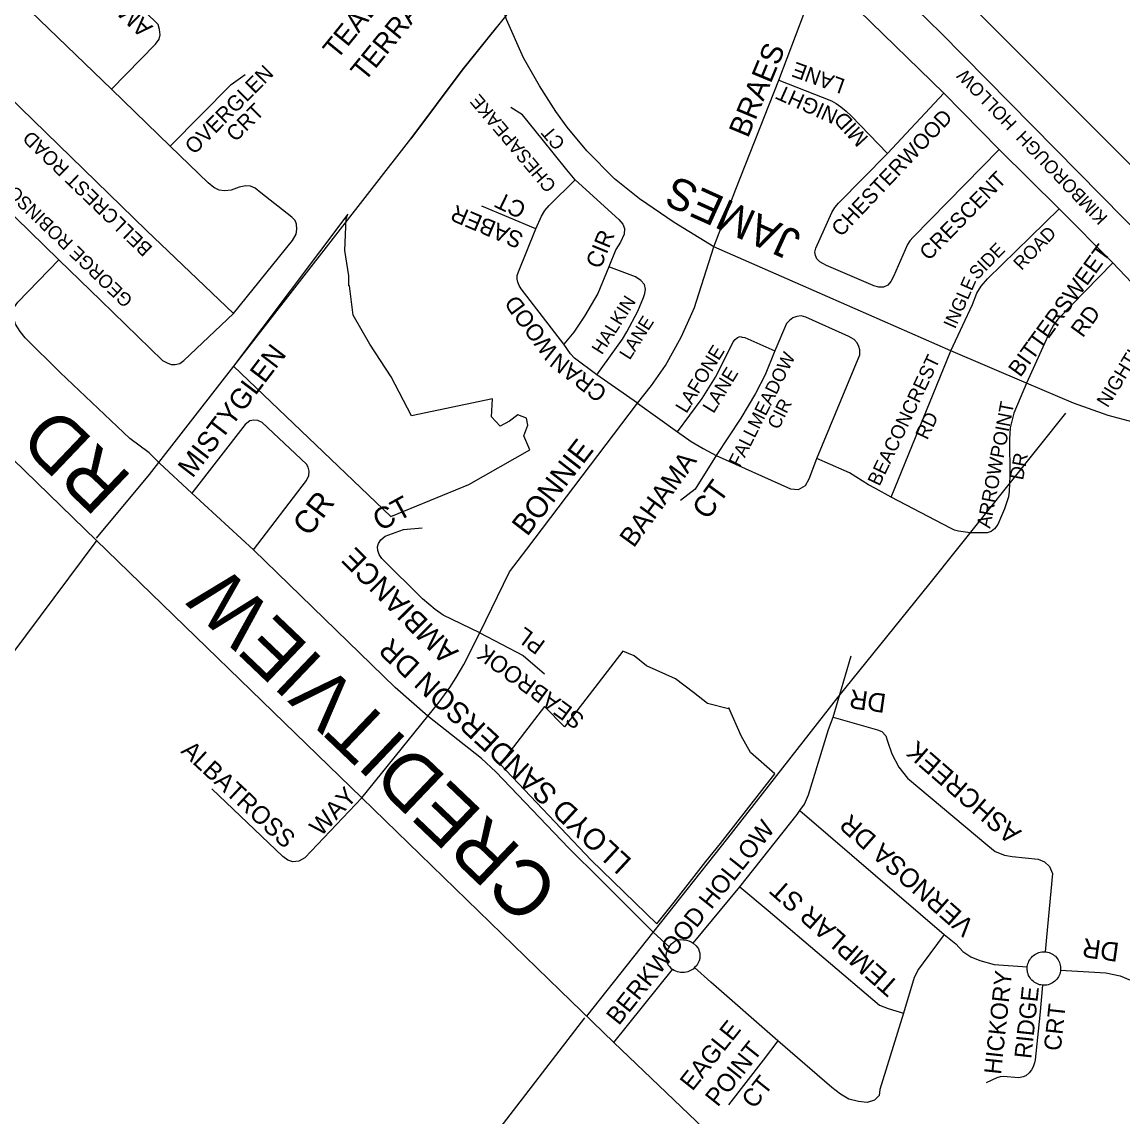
# Model space of a CAD drawing. Extents: x 586326 to 623965, y 4819854 to 4857850.
# Drawn here: x 597763 to 598749, y 4833509 to 4834491 of the extents above; entities that cross this region are included whole.
import ezdxf

# ---------------------------------------------------------------- set-up
doc = ezdxf.new("R2010")
doc.units = 0
for name, color, linetype in [('Hydro ROW', 7, 'Continuous'), ('Lots_Concessions', 7, 'Continuous'), ('Major Rds and Hwys', 7, 'Continuous'), ('Major Rds Lbls', 7, 'Continuous'), ('Minor Rd Lbls', 7, 'Continuous'), ('Minor Rds', 7, 'Continuous'), ('Park Outlines', 7, 'Continuous'), ('Proposed Secondary Rds', 7, 'Continuous'), ('Secondary Rds Lbls', 7, 'Continuous'), ('SWM Ponds', 7, 'Continuous')]:
    doc.layers.add(name, color=color, linetype=linetype)

msp = doc.modelspace()

# ---------------------------------------------------------------- linework, layer by layer
at = {"layer": 'Hydro ROW'}
for p, q in [((598586.83, 4834481.07), (598361.19, 4834704.23)), ((598820.06, 4834299.6), (598609.55, 4834510.03)), ((598860.22, 4834203.9), (598586.83, 4834481.07))]:
    msp.add_line(p, q, dxfattribs=at)
at = {"layer": 'Lots_Concessions'}
for p, q in [((598257.24, 4834572.02), (598157.58, 4834447.57)), ((598157.58, 4834447.57), (598188.66, 4834486.38)), ((598157.58, 4834447.57), (598111.48, 4834386.05)), ((598111.48, 4834386.05), (598157.58, 4834447.57)), ((597877.15, 4834085.15), (598111.48, 4834386.05)), ((598577.12, 4833987.98), (598698.83, 4834140.15)), ((598577.12, 4833987.98), (598698.83, 4834140.15)), ((597829.79, 4834028.16), (597877.15, 4834085.15)), ((597679.23, 4833824.49), (597830.38, 4834026.54)), ((598494.52, 4833885.35), (598577.12, 4833987.98)), ((598395.69, 4833759.26), (598494.52, 4833885.35)), ((598269.38, 4833599.85), (598395.69, 4833759.26)), ((598191.71, 4833499.65), (598267.42, 4833598.22))]:
    msp.add_line(p, q, dxfattribs=at)
at = {"layer": 'Major Rds and Hwys'}
for points in [[(598383.27, 4834289.38), (598347.7, 4834311.05), (598316.68, 4834332.35), (598294.26, 4834350.36), (598269.48, 4834375.49), (598251.86, 4834396.53), (598241.67, 4834410.74), (598226.92, 4834433.54), (598212.57, 4834458.77), (598197.39, 4834493.03), (598181.46, 4834540.6), (598174.01, 4834573.56), (598170.6, 4834602.53), (598168.47, 4834626.73), (598164.53, 4834662.48)], [(598595.91, 4834196.13), (598461.07, 4834255.15), (598383.27, 4834289.38)], [(598663.68, 4834167.11), (598595.91, 4834196.13)], [(598705.65, 4834149.15), (598663.68, 4834167.11)], [(598914.78, 4834126.17), (598870.78, 4834120.86), (598842.45, 4834119.68), (598817.22, 4834122.07), (598772.76, 4834128.45), (598736.75, 4834138), (598705.65, 4834149.14), (598705.65, 4834149.15)]]:
    msp.add_lwpolyline(points, dxfattribs=at)
at = {"layer": 'Minor Rds'}
for points in [[(597843.1, 4834430.73), (597882.5, 4834471.11), (597885.83, 4834475.6), (597886.72, 4834479.39), (597886.24, 4834484.09), (597884.91, 4834488.59), (597828.62, 4834543.53), (597824.64, 4834548.87), (597821.69, 4834561.45)], [(597843.1, 4834430.73), (597738.21, 4834531.54), (597733.57, 4834533.81), (597729.61, 4834533.98), (597725.44, 4834532.38), (597720.57, 4834529.38), (597682.39, 4834490.72)], [(598589.49, 4834426.95), (598513.17, 4834501.09), (598506.31, 4834507.27), (598496.21, 4834513.51), (598473.22, 4834522.66)], [(597682.39, 4834490.72), (597874.49, 4834303.89)], [(597895.81, 4834379.43), (597950.4, 4834434.98), (597962.89, 4834443.85)], [(597895.81, 4834379.43), (597843.1, 4834430.73)], [(598441.43, 4834438.6), (598488.67, 4834420.07), (598493.01, 4834417.7), (598497.2, 4834414.92), (598501.89, 4834410.97), (598506.28, 4834406.71), (598538.89, 4834373.13)], [(598538.89, 4834373.13), (598589.49, 4834426.95)], [(598638.99, 4834376.63), (598589.49, 4834426.95)], [(598258.78, 4834349.29), (598251.46, 4834358.34), (598229.44, 4834385.95), (598211.55, 4834407.62), (598201.12, 4834414.14)], [(597929.85, 4834346.7), (597895.81, 4834379.43)], [(598638.99, 4834376.63), (598562.09, 4834298.1), (598559.15, 4834294.86), (598556.82, 4834291.35), (598544.33, 4834262.76), (598541.88, 4834258.32), (598539.29, 4834255.01), (598535.48, 4834253.27), (598531.11, 4834253.2), (598526.75, 4834254.41), (598526.23, 4834254.55), (598484.24, 4834272.59), (598481.04, 4834274.27), (598478.31, 4834275.89), (598475.74, 4834278.51), (598474.28, 4834281.5), (598473.84, 4834284.61), (598474.57, 4834288.04), (598489, 4834320.03), (598491.65, 4834324.73), (598495.09, 4834328.61), (598538.89, 4834373.13)], [(598692.78, 4834323.32), (598638.99, 4834376.63)], [(597952.37, 4834229.68), (598005.56, 4834295.02), (598008.68, 4834300.72), (598009.41, 4834305.08), (598009, 4834309.68), (598007.72, 4834312.81), (598004.86, 4834315.98), (597977.1, 4834337.67), (597971.95, 4834341.83), (597967.82, 4834343.72), (597963.68, 4834343.88), (597957.68, 4834342.7), (597950.52, 4834340.02), (597944.81, 4834339.55), (597939.8, 4834340.13), (597935.01, 4834342.54), (597929.85, 4834346.7)], [(598223.53, 4834305.45), (598228.85, 4834316.95), (598231.69, 4834321.9), (598235.43, 4834326.38), (598258.78, 4834349.29)], [(598258.78, 4834349.29), (598298, 4834313.89), (598301.62, 4834309.55), (598303.09, 4834305.65), (598302.87, 4834300.57), (598299.42, 4834293.65), (598295.26, 4834286.98), (598289.15, 4834271.46)], [(597744.19, 4834328.21), (597795.92, 4834277.72)], [(598223.53, 4834305.45), (598175.29, 4834325.66)], [(598595.91, 4834196.13), (598606.65, 4834219.24), (598615.19, 4834237.78), (598619.01, 4834247.81), (598623, 4834254.1), (598628.63, 4834260.54), (598692.78, 4834323.32)], [(598741.01, 4834275.14), (598692.78, 4834323.32)], [(597874.49, 4834303.89), (597952.37, 4834229.68)], [(598248.73, 4834202.1), (598210.38, 4834251.66), (598208.63, 4834254.74), (598207.5, 4834257.53), (598206.76, 4834260.36), (598206.98, 4834263.73), (598208, 4834267.01), (598223.53, 4834305.45)], [(597797.18, 4834176.71), (597765.77, 4834207.62), (597761.24, 4834213.42), (597756.96, 4834220.06), (597755.44, 4834224.96), (597754.95, 4834229.86), (597755.53, 4834234.56), (597759.04, 4834239.84), (597795.92, 4834277.72)], [(597795.92, 4834277.72), (597833.47, 4834241.37)], [(598741.01, 4834275.14), (598691.79, 4834224.57), (598687.98, 4834219.14), (598684.18, 4834212.62), (598663.68, 4834167.11)], [(598774.54, 4834239.79), (598741.01, 4834275.14)], [(598289.15, 4834271.46), (598279.21, 4834247.55), (598267.23, 4834227.09), (598257.59, 4834212.82), (598248.73, 4834202.1)], [(598278.47, 4834174.7), (598301.47, 4834206.67), (598305.11, 4834213.23), (598315.06, 4834231.66), (598320.21, 4834243.96), (598321.45, 4834247.44), (598322.07, 4834251.4), (598320.99, 4834255.71), (598317.79, 4834259.2), (598313.05, 4834262.3), (598289.15, 4834271.46)], [(597833.47, 4834241.37), (597888.9, 4834187.57), (597892.94, 4834185.31), (597896.52, 4834183.81), (597900.17, 4834183.9), (597904.42, 4834184.78), (597908.11, 4834187.55), (597952.37, 4834229.68)], [(598475.68, 4834099.72), (598514.14, 4834192.41), (598514.3, 4834196.95), (598513.28, 4834199.97), (598511.83, 4834203.2), (598509.03, 4834206.33), (598504.43, 4834209.1), (598465.66, 4834226.36), (598461.54, 4834227.4), (598457.53, 4834226.91), (598454.01, 4834225.74), (598451.04, 4834223.42), (598448.38, 4834220.57), (598438.02, 4834196.18)], [(598350.7, 4834123.59), (598372.69, 4834153.4), (598384.74, 4834172.45), (598399.37, 4834201.48), (598400.68, 4834204.1), (598402.25, 4834206.34), (598404.51, 4834207.95), (598406.86, 4834208.85), (598408.69, 4834208.49), (598410.99, 4834208.02), (598438.02, 4834196.18)], [(598278.47, 4834174.7), (598258.43, 4834189.51), (598254.73, 4834193.53), (598248.73, 4834202.1)], [(598438.02, 4834196.18), (598429.27, 4834174.59), (598420.67, 4834157.82), (598407.41, 4834135.84), (598385.4, 4834102.28)], [(598542.36, 4834065.01), (598595.91, 4834196.13)], [(597886.05, 4834095.54), (597876.83, 4834104.8), (597859.43, 4834117.57), (597797.18, 4834176.71)], [(598314.79, 4834149.11), (598278.47, 4834174.7)], [(598663.68, 4834167.11), (598652.31, 4834140.25), (598649.08, 4834127.19), (598648.49, 4834116.99), (598648.62, 4834084.08), (598648.25, 4834076.91)], [(598314.79, 4834149.11), (598350.7, 4834123.59)], [(597970.35, 4834017.74), (598017.95, 4834080), (598020.05, 4834084.3), (598020.38, 4834088.19), (598019.55, 4834091.73), (598017.87, 4834094.66), (597978.26, 4834131.79), (597974.38, 4834133.71), (597970.64, 4834134.09), (597967.07, 4834133.45), (597962.94, 4834130), (597915.23, 4834068.62)], [(598350.7, 4834123.59), (598362.85, 4834114.82), (598373.7, 4834108.66), (598385.4, 4834102.28)], [(597915.23, 4834068.62), (597886.05, 4834095.54)], [(598385.4, 4834102.28), (598366.55, 4834072.04), (598353.26, 4834061.89)], [(598385.4, 4834102.28), (598452.07, 4834072.38), (598459.03, 4834071.93), (598465.33, 4834075.32), (598468.69, 4834081.32), (598475.68, 4834099.72)], [(598542.36, 4834065.01), (598528.12, 4834072.62), (598521.95, 4834076.01), (598505.03, 4834086.82), (598500.18, 4834088.98), (598475.68, 4834099.72)], [(598648.25, 4834076.91), (598648.07, 4834070.39), (598647.47, 4834065.14), (598643.92, 4834054.62), (598641.23, 4834048.2), (598637.88, 4834040.32), (598634.81, 4834036.54), (598631.82, 4834034.2), (598628.24, 4834032.91), (598613.17, 4834033.04)], [(597970.35, 4834017.74), (597915.23, 4834068.62)], [(598613.17, 4834033.04), (598602.55, 4834034.56), (598599.01, 4834035.28), (598595.46, 4834037.03), (598542.36, 4834065.01)], [(598173.43, 4833943.38), (598140.65, 4833959.09), (598133.22, 4833964.35), (598122.13, 4833973.91), (598085.63, 4834010), (598083.26, 4834013.66), (598081.93, 4834017.03), (598081.72, 4834020.45), (598082.57, 4834023.39), (598084.55, 4834026.73), (598088.55, 4834029.89), (598105.09, 4834036.07), (598121.82, 4834037.41)], [(598126.8, 4833868.77), (598097.37, 4833894.32), (597970.35, 4834017.74)], [(598173.43, 4833943.38), (598212.16, 4833922.93), (598231.52, 4833906.5)], [(598496.36, 4833888.06), (598506.45, 4833922.84)], [(598490.21, 4833867.67), (598496.36, 4833888.06)], [(598328.93, 4833675.08), (598281.65, 4833722.27), (598253.11, 4833750.22), (598187.86, 4833818.77), (598174.9, 4833830.83), (598126.8, 4833868.77)], [(598460.34, 4833784.13), (598464.59, 4833789.69), (598468.13, 4833798.18), (598486.09, 4833856.82), (598490.21, 4833867.67)], [(598490.21, 4833867.67), (598530.07, 4833856.52), (598533.75, 4833854.76), (598537.62, 4833850.88), (598539.08, 4833846.11), (598542.79, 4833834.89)], [(598542.79, 4833834.89), (598549.07, 4833822.98), (598556.85, 4833813), (598628.95, 4833752.59), (598635.41, 4833747.2), (598643.92, 4833743.99), (598650.83, 4833742.72), (598674.11, 4833740.36), (598679.9, 4833738.08), (598684.29, 4833733.79), (598686.88, 4833727.63), (598681.56, 4833670.39), (598680.4, 4833657.37)], [(598067.62, 4833795.52), (598016.42, 4833741.56), (598011.08, 4833738.75), (598005.67, 4833738.09), (598001.19, 4833739.5), (597996.85, 4833742.89), (597933.17, 4833803.46)], [(598406.51, 4833715.62), (598457.97, 4833780.4), (598460.34, 4833784.13)], [(598460.34, 4833784.13), (598485.79, 4833762.31)], [(598485.79, 4833762.31), (598589.93, 4833673)], [(598364.63, 4833665.28), (598406.51, 4833715.62)], [(598406.51, 4833715.62), (598431.87, 4833694.39)], [(598431.87, 4833694.39), (598531.73, 4833609.6), (598539.68, 4833606.64), (598553.2, 4833602.51)], [(598343.19, 4833661.94), (598336.09, 4833668.45), (598328.93, 4833675.08)], [(598589.93, 4833673), (598570.86, 4833647.65), (598566.89, 4833641.93), (598562.87, 4833634.29), (598553.2, 4833602.51)], [(598589.93, 4833673), (598600.23, 4833664.54), (598606.5, 4833657.79), (598613.68, 4833653), (598621.92, 4833649.48), (598634.67, 4833646.08), (598664.3, 4833643.81)], [(598343.19, 4833661.94), (598341.91, 4833659.96), (598341.01, 4833657.75), (598340.53, 4833656.21), (598340.22, 4833654.18), (598340.22, 4833652.54), (598340.47, 4833650.25), (598340.96, 4833648.37), (598341.65, 4833646.74), (598342.44, 4833645.48), (598343.45, 4833644.1), (598344.6, 4833642.89), (598346.18, 4833641.56)], [(598343.19, 4833661.94), (598345.41, 4833664.6), (598348.24, 4833666.94), (598351.07, 4833668.01), (598353.57, 4833668.42), (598356.15, 4833668.22), (598358.7, 4833667.87), (598360.86, 4833667.37), (598362.86, 4833666.44), (598364.63, 4833665.28)], [(598364.63, 4833665.28), (598367.36, 4833662.86), (598368.62, 4833661.33), (598369.4, 4833660), (598370.22, 4833657.9), (598370.62, 4833656.31), (598370.78, 4833654.19), (598370.56, 4833651.35), (598370, 4833649.24), (598369.34, 4833647.57), (598367.86, 4833645.25), (598365.96, 4833643.21)], [(598664.3, 4833643.81), (598664.32, 4833644.09), (598664.53, 4833645.4), (598664.85, 4833646.68), (598665.29, 4833647.94), (598665.83, 4833649.15), (598666.48, 4833650.31), (598667.22, 4833651.4), (598668.06, 4833652.43), (598668.99, 4833653.37), (598670, 4833654.24), (598671.08, 4833655), (598672.23, 4833655.68), (598673.44, 4833656.25), (598674.68, 4833656.7), (598675.96, 4833657.05), (598677.27, 4833657.28), (598678.59, 4833657.4), (598679.92, 4833657.39), (598680.4, 4833657.37)], [(598680.4, 4833657.37), (598681.24, 4833657.27), (598682.54, 4833657.04), (598683.82, 4833656.69), (598685.07, 4833656.23), (598686.26, 4833655.65), (598687.41, 4833654.98), (598688.48, 4833654.21), (598689.49, 4833653.35), (598690.42, 4833652.4), (598691.25, 4833651.37), (598692, 4833650.27), (598692.64, 4833649.11), (598693.18, 4833647.9), (598693.61, 4833646.64), (598693.93, 4833645.36), (598694.13, 4833644.04), (598694.22, 4833642.72), (598694.19, 4833641.39), (598694.16, 4833641.02)], [(598293.58, 4833576.2), (598346.18, 4833641.56)], [(598365.96, 4833643.21), (598364.59, 4833641.97), (598363.44, 4833641.2), (598361.68, 4833640.22), (598359.97, 4833639.53), (598358.49, 4833639.15), (598356.89, 4833638.86), (598355.18, 4833638.72), (598353.49, 4833638.86), (598352.15, 4833639.03), (598350.59, 4833639.43), (598349.13, 4833639.94), (598347.57, 4833640.71), (598346.18, 4833641.56)], [(598380.7, 4833630.23), (598365.96, 4833643.21)], [(598678.06, 4833627.47), (598677.88, 4833627.48), (598676.56, 4833627.66), (598675.27, 4833627.95), (598674.01, 4833628.36), (598672.79, 4833628.87), (598671.62, 4833629.49), (598670.5, 4833630.22), (598669.46, 4833631.04), (598668.49, 4833631.94), (598667.61, 4833632.93), (598666.82, 4833634), (598666.12, 4833635.13), (598665.53, 4833636.31), (598665.04, 4833637.55), (598664.67, 4833638.82), (598664.41, 4833640.12), (598664.26, 4833641.44), (598664.23, 4833642.76), (598664.3, 4833643.81)], [(598694.16, 4833641.02), (598694.04, 4833640.08), (598693.77, 4833638.78), (598693.4, 4833637.51), (598692.91, 4833636.27), (598692.31, 4833635.09), (598691.61, 4833633.96), (598690.82, 4833632.9), (598689.93, 4833631.91), (598688.96, 4833631.01), (598687.91, 4833630.19), (598686.8, 4833629.47), (598685.63, 4833628.85), (598684.4, 4833628.34), (598683.14, 4833627.94), (598681.84, 4833627.65), (598680.53, 4833627.48), (598679.2, 4833627.42), (598678.06, 4833627.47)], [(598694.16, 4833641.02), (598734.79, 4833638.64), (598747.54, 4833635.73), (598756.94, 4833632.13), (598772.59, 4833622.72)], [(598440.51, 4833577.56), (598380.7, 4833630.23)], [(598678.06, 4833627.47), (598675.52, 4833600.68)], [(598553.2, 4833602.51), (598532.22, 4833533.95), (598531.37, 4833528.64), (598527.38, 4833524.33), (598520.81, 4833522.25), (598512.83, 4833523.12), (598504.35, 4833525.21), (598496.84, 4833529.84), (598489.16, 4833535.84), (598458.35, 4833562.39), (598440.51, 4833577.56)], [(598675.52, 4833600.68), (598671.26, 4833560.71), (598670.69, 4833557.91), (598669.54, 4833554.2), (598668.11, 4833551.57), (598665.91, 4833548.91), (598663.16, 4833546.19), (598660.54, 4833545.24), (598656.77, 4833544.57), (598642.64, 4833545.5), (598640.14, 4833545.33), (598637.09, 4833544.46), (598627.36, 4833539.84)], [(598440.51, 4833577.56), (598427.36, 4833560.2), (598396.28, 4833520.16)]]:
    msp.add_lwpolyline(points, dxfattribs=at)
at = {"layer": 'Park Outlines'}
msp.add_lwpolyline([(598055.09, 4834318.64), (597952.43, 4834182.45), (598093.65, 4834047.52), (598163.55, 4834076.32), (598218.27, 4834107.47), (598212.84, 4834120.06), (598216.3, 4834129.44), (598215.31, 4834135.85), (598207.41, 4834138.82), (598199.97, 4834133.02), (598191.62, 4834128.45), (598183.72, 4834136.84), (598184.71, 4834153.13), (598112.14, 4834137.83), (598093.87, 4834172.88), (598074.62, 4834202), (598059.81, 4834228.17), (598056.4, 4834254.48), (598055.88, 4834254.45), (598055.82, 4834263.48), (598052.41, 4834285.92), (598053.4, 4834314.55)], close=True, dxfattribs=at)
at = {"layer": 'Proposed Secondary Rds'}
for points in [[(598441.43, 4834438.6), (598456.51, 4834478.16), (598473.22, 4834522.66)], [(598383.27, 4834289.38), (598403, 4834341.17), (598441.43, 4834438.6)], [(598314.79, 4834149.11), (598327.29, 4834165.08), (598339.92, 4834182.91), (598354.07, 4834208.26), (598362.45, 4834226.81), (598365.86, 4834234.88), (598367.73, 4834240.73), (598383.27, 4834289.38)], [(597819.11, 4834036.24), (597679.4, 4834171.96)], [(598215.54, 4834018.42), (598314.79, 4834149.11)], [(598067.62, 4833795.52), (597819.11, 4834036.24)], [(598173.43, 4833943.38), (598200.13, 4833998.13), (598215.54, 4834018.42)], [(598126.8, 4833868.77), (598136.87, 4833881.12), (598146.39, 4833894.23), (598152.27, 4833903.15), (598159.12, 4833914.92), (598173.43, 4833943.38)], [(598067.62, 4833795.52), (598126.8, 4833868.77)], [(598293.58, 4833576.2), (598245.42, 4833622.66), (598067.62, 4833795.52)], [(598427.44, 4833454.72), (598414.66, 4833463.36), (598395.13, 4833480.29), (598374.27, 4833499.05), (598293.58, 4833576.2)]]:
    msp.add_lwpolyline(points, dxfattribs=at)
at = {"layer": 'SWM Ponds'}
msp.add_lwpolyline([(598416.03, 4833836.17), (598407.78, 4833851.14), (598396.61, 4833876.17), (598396.35, 4833875.24), (598377.68, 4833879.84), (598365.12, 4833889.98), (598348.85, 4833901.98), (598322.83, 4833913.79), (598311.69, 4833922.59), (598301.65, 4833926.78), (598249.21, 4833858.93), (598231.44, 4833877.32), (598191.64, 4833825.71), (598273.17, 4833739.57), (598332.13, 4833682.34), (598347.71, 4833702.03), (598376.02, 4833738.21), (598389.29, 4833754.6), (598438.01, 4833816.8)], close=True, dxfattribs=at)

# ---------------------------------------------------------------- texts
at = {"layer": 'Major Rds Lbls'}
msp.add_text('JAMES', height=28.139, rotation=155.6091, dxfattribs=at).set_placement((598462.99, 4834301.85))
at = {"layer": 'Minor Rd Lbls'}
for s, height, rotation, p in [('AMBERGLOW', 15.422, 136.07414, (597880.92, 4834486.72)), ('TEABERRY', 18, 50.89936, (598045.26, 4834456.4)), ('TERRACE', 18, 50.89936, (598070.15, 4834436.68)), ('OVERGLEN', 13.767, 45.13015, (597917.25, 4834371.4)), ('LANE', 13.745, 160.23975, (598501.88, 4834439.14)), ('KIMBOROUGH  HOLLOW', 11.7172, 133.85027, (598737.17, 4834316.06)), ('NIGHT', 13.745, 155.87936, (598495.76, 4834411.56)), ('CHESAPEAKE', 11.933, 130.15698, (598242.63, 4834344.48)), ('CRT', 13.767, 45.13015, (597954.32, 4834382.68)), ('CHESTERWOOD', 13.7455, 46.66811, (598497.3, 4834297.59)), ('MID', 13.745, 132.64853, (598522.63, 4834387.07)), ('BELLCREST ROAD', 12.6516, 136.07414, (597880.68, 4834288.73)), ('CT', 11.933, 130.15698, (598250.57, 4834382.48)), ('GEORGE ROBINSON DR ', 11.9219, 136.07414, (597863.07, 4834242.48)), ('CRESCENT', 13.745, 45.74469, (598576.03, 4834276.23)), ('CT', 14.902, 154.24425, (598216.16, 4834327.35)), ('SABER', 14.902, 156.90382, (598213.65, 4834300.86)), ('CIR', 14.902, 67.69805, (598281.59, 4834268.76)), ('ROAD', 11.933, 45.93767, (598659.16, 4834267.57)), ('SIDE', 11.933, 45.93767, (598619.38, 4834259.08)), ('BITTERSWEET', 14.6636, 53.98615, (598658.06, 4834171.7)), ('INGLE', 11.933, 66.21303, (598599.57, 4834215.15)), ('WOOD', 14.902, 126.4812, (598244.56, 4834195.78)), ('HALKIN', 11.933, 57.59047, (598282.91, 4834191.9)), ('RD', 14.664, 53.98615, (598714.08, 4834207.2)), ('LANE', 11.933, 57.59047, (598307.74, 4834187.23)), ('NIGHTLAND', 12.464, 58.40546, (598736.39, 4834144.5)), ('MISTYGLEN', 18.166, 52.66596, (597915.63, 4834081.35)), ('CRAN', 14.902, 142.39469, (598288.68, 4834160.68)), ('LAFONE', 12.464, 58.5163, (598358.62, 4834139.33)), ('FALLMEADOW', 11.933, 63.39437, (598406.63, 4834091.09)), ('BEACONCREST', 12.4641, 64.47151, (598531.76, 4834074.1)), ('LANE', 12.464, 58.5163, (598382.95, 4834139.28)), ('CIR ', 11.933, 63.39437, (598441.27, 4834124.8)), ('ARROWPOINT', 12.464, 79.12405, (598631.01, 4834036.45)), ('RD', 12.464, 64.47151, (598574.62, 4834115.63)), ('DR', 12.464, 79.12405, (598660.46, 4834079.66)), ('BAHAMA', 17.251, 53.98615, (598311.37, 4834018.89)), ('CT', 19.02, 53.98615, (598377.74, 4834043.69)), ('CR', 20.458, 52.66596, (598020.22, 4834028.75)), ('CT', 19.02, 28.78941, (598084.07, 4834034)), ('AMBIANCE', 19.02, 134.73588, (598155.14, 4833926.8)), ('PL', 14.902, 143.86759, (598233.15, 4833934.94)), ('LLOYD SANDERSON DR', 19, 137.23895, (598310.62, 4833739.52)), ('SEABROOK', 14.902, 143.86759, (598268.38, 4833867.79)), ('DR', 16.985, 172.01883, (598538.55, 4833888.26)), ('ALBATROSS', 15.991, 317.15023, (597904.55, 4833836.46)), ('ASHCREEK', 16.985, 138.94133, (598659.81, 4833765.37)), ('WAY', 15.991, 47.15023, (598030.89, 4833760.08)), ('VERNOSA DR', 16.985, 138.59715, (598618.22, 4833682.54)), ('BERKWOOD HOLLOW', 15.9911, 51.43322, (598297.97, 4833590.69)), ('TEMPLAR ST', 16.985, 138.59715, (598550.48, 4833628.94)), ('DR', 16.985, 172.01883, (598747.48, 4833665.14)), ('HICKORY', 15.286, 83.82207, (598640.71, 4833546.98)), ('RIDGE', 15.286, 83.82207, (598667.87, 4833561.11)), ('CRT', 15.286, 83.82207, (598694.25, 4833568.06)), ('EAGLE', 15.991, 51.48251, (598363.98, 4833531.88)), ('POINT', 15.991, 51.48251, (598386.71, 4833517.65)), ('CT', 15.991, 51.48251, (598419.33, 4833515.83))]:
    msp.add_text(s, height=height, rotation=rotation, dxfattribs=at).set_placement(p)
at = {"layer": 'Secondary Rds Lbls'}
for s, height, rotation, p in [('BRAES', 19.278, 67.36151, (598413.8, 4834386.14)), ('CREDITVIEW      RD', 49.998, 136.3251, (598247.13, 4833715.62)), ('BONNIE', 19.278, 52.33795, (598215.88, 4834029.02))]:
    msp.add_text(s, height=height, rotation=rotation, dxfattribs=at).set_placement(p)

doc.saveas('drawing.dxf')
